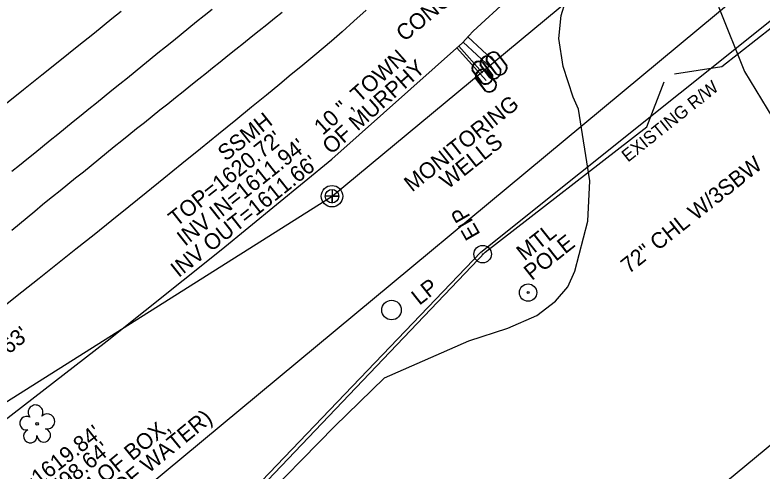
# Model space of a CAD drawing. Extents: x 472260 to 482161, y 489063 to 507124.
# Drawn here: x 473807 to 473994.7, y 506236.5 to 506351.1 of the extents above; entities that cross this region are included whole.
import ezdxf

# ---------------------------------------------------------------- set-up
doc = ezdxf.new("R2010")
doc.units = 0
for name, color, linetype in [('Exist Drainage Structure Manhole CELL', 7, 'Continuous'), ('Exist Other Culture AG Tank Leader', 7, 'Continuous'), ('Exist Other Culture Gas Pump or Vent Leader', 7, 'Continuous'), ('Exist Other Culture Gas Pump or Vent Text', 7, 'Continuous'), ('Exist Roads EOP Other Cogo Number', 7, 'Continuous'), ('Exist Structure Minor Drop Inlet Cogo Comment', 7, 'Continuous'), ('Exist Structure Minor Drop Inlet Cogo Elevation', 7, 'Continuous'), ('Exist Structure Minor Pipes CMP 15 Inch Cogo Point CELL', 7, 'Continuous'), ('Exist Structure Minor Pipes CMP 36 Inch Leader', 7, 'Continuous'), ('Exist Structure Minor Pipes CMP 66 Inch Cogo Point CELL', 7, 'Continuous'), ('Exist Structure Minor Pipes HDPE 18 Inch', 7, 'Continuous'), ('Exist Utilities Water Meter CELL', 7, 'Continuous'), ('Prop Drainage Structure Drop Inlet Grate 2 Narrow Slots and Sag Grates 840 24 CELL', 7, 'Continuous'), ('Prop Drainage Structure Drop Inlet Grate 2 Wide Slots and Flat Grates 840 20 Label', 7, 'Continuous'), ('Prop Drainage Structure Junction Box with Manhole Convert From Drop Inlet CELL', 7, 'Continuous'), ('Prop Drainage Structure Outlet Berm Ditch 850 10 Label', 7, 'Continuous'), ('Prop Drainage Structure Pipe Collar Label', 7, 'Continuous'), ('Prop Drainage Structure Pipe RCP 30in Class III', 7, 'Continuous'), ('Prop Drainage Structure Pipe RCP 54in Class III', 7, 'Continuous'), ('Prop Drainage Structure Pipe RCP 66in Class III Label', 7, 'Continuous'), ('Prop Drainage Structure Pipe RCP 72in Class III', 7, 'Continuous'), ('Prop Drainage Structure Pipe Side Drain 18in Label', 7, 'Continuous'), ('Prop Drainage Structure Pipe Stub Out CELL', 7, 'Continuous'), ('Prop Drainage Structure Plot Symbol 20 Scale CELL', 7, 'Continuous'), ('Prop Earthen Structure Ditch Flow Line', 7, 'Continuous'), ('Prop Roadway Culvert', 7, 'Continuous'), ('Prop SS Fill Line', 7, 'Continuous'), ('Scratch_Level_2', 7, 'Continuous')]:
    doc.layers.add(name, color=color, linetype=linetype)

msp = doc.modelspace()

# ---------------------------------------------------------------- linework, layer by layer
at = {"layer": 'Exist Drainage Structure Manhole CELL'}
msp.add_lwpolyline([(473886.63, 506307.25), (473886.63, 506303.82), (473886.63, 506305.54), (473888.35, 506305.54), (473884.92, 506305.54)], dxfattribs=at)
for radius in [2.69, 1.71]:
    msp.add_circle((473886.63, 506305.54), radius, dxfattribs=at)
at = {"layer": 'Exist Other Culture AG Tank Leader'}
msp.add_line((473810.69, 506208.12), (474132.19, 506475.14), dxfattribs=at)
at = {"layer": 'Exist Structure Minor Drop Inlet Cogo Comment'}
for radius in [2.2, 0.0707]:
    msp.add_circle((473924.49, 506290.98), radius, dxfattribs=at)
at = {"layer": 'Exist Structure Minor Drop Inlet Cogo Elevation'}
for p, q in [((473924.02, 506291.5), (474150.6, 506472.65)), ((473819.35, 506182.21), (473924.02, 506291.5))]:
    msp.add_line(p, q, dxfattribs=at)
at = {"layer": 'Exist Structure Minor Pipes CMP 66 Inch Cogo Point CELL'}
for p, q in [((473928, 506338.88), (473920.74, 506345.55)), ((473926.47, 506337.9), (473919.55, 506344.26)), ((473925.33, 506334.59), (473917.98, 506342.83)), ((473924.42, 506336.57), (473918.46, 506343.26))]:
    msp.add_line(p, q, dxfattribs=at)
msp.add_lwpolyline([(473795.99, 506206.55), (473803.4, 506248.49), (473830.15, 506269.18), (473858.8, 506292.09), (473886.55, 506314.82), (473919.38, 506344.08), (473920.99, 506345.83), (473922.12, 506347.01), (473940.01, 506363.51), (473958.3, 506379.22), (473981.89, 506399.42), (473991.37, 506411.51), (474004.69, 506427)], dxfattribs=at)
at = {"layer": 'Exist Utilities Water Meter CELL'}
msp.add_lwpolyline([(473634.24, 506114.5), (473771.81, 506233.07), (473886.63, 506305.54), (474189.77, 506556.81)], dxfattribs=at)
at = {"layer": 'Prop Drainage Structure Drop Inlet Grate 2 Narrow Slots and Sag Grates 840 24 CELL'}
for points in [[(473806.13, 506311.79), (473808.08, 506313.36), (473809.98, 506314.87), (473811.92, 506316.44), (473813.86, 506318.02), (473815.8, 506319.59), (473817.74, 506321.16), (473819.68, 506322.74), (473821.62, 506324.31), (473823.56, 506325.88), (473825.5, 506327.46), (473827.44, 506329.03), (473829.39, 506330.6), (473831.33, 506332.18), (473833.27, 506333.75), (473835.21, 506335.32), (473837.15, 506336.9), (473839.09, 506338.47), (473840.94, 506339.97), (473842.88, 506341.54), (473844.82, 506343.11), (473846.77, 506344.68), (473848.71, 506346.25), (473850.65, 506347.82), (473852.59, 506349.4), (473854.54, 506350.97), (473856.48, 506352.54)], [(473806.2, 506297.03), (473808.12, 506298.63), (473810.04, 506300.22), (473811.97, 506301.81), (473813.89, 506303.41), (473814.42, 506303.85), (473816.37, 506305.42), (473818.31, 506306.99), (473820.25, 506308.56), (473822.19, 506310.13), (473824.14, 506311.7), (473826.08, 506313.28), (473828.02, 506314.85), (473829.96, 506316.42), (473831.91, 506317.99), (473833.85, 506319.56), (473835.57, 506320.95), (473837.52, 506322.52), (473839.47, 506324.08), (473841.42, 506325.64), (473843.37, 506327.2), (473845.33, 506328.76), (473847.28, 506330.32), (473849.23, 506331.88), (473851.18, 506333.44), (473853.13, 506335), (473855.08, 506336.56), (473856.59, 506337.77), (473858.54, 506339.33), (473860.49, 506340.89), (473862.44, 506342.45), (473864.39, 506344.01), (473866.34, 506345.58), (473868.29, 506347.14), (473870.24, 506348.7), (473872.19, 506350.26), (473874.14, 506351.82)]]:
    msp.add_lwpolyline(points, dxfattribs=at)
at = {"layer": 'Prop Drainage Structure Drop Inlet Grate 2 Wide Slots and Flat Grates 840 20 Label'}
msp.add_line((473812.51, 506248.34), (473812.51, 506248.34), dxfattribs=at)
msp.add_circle((473812.51, 506248.34), 0.326, dxfattribs=at)
for centre, radius, start, end in [((473812.13, 506251.21), 1.86, 330.1651, 219.7134), ((473809.91, 506248.49), 1.73, 62.6636, 279.3457), ((473815.06, 506248.93), 1.9, 257.1011, 134.1999), ((473810.81, 506245.22), 1.69, 111.5671, 6.231), ((473814.19, 506245.44), 1.7, 181.2822, 74.56)]:
    msp.add_arc(centre, radius, start, end, dxfattribs=at)
at = {"layer": 'Prop Drainage Structure Pipe Collar Label'}
msp.add_circle((473901.59, 506276.92), 2.46, dxfattribs=at)
at = {"layer": 'Prop Drainage Structure Pipe RCP 72in Class III'}
for points in [[(473984.63, 506338.09), (473997.4, 506348.22), (474020.11, 506314.54)], [(473913.78, 506041.26), (473868.72, 506107.56), (473819.7, 506181.61), (473863.62, 506226.96), (473925.15, 506291.5), (473965.74, 506322.98)]]:
    msp.add_lwpolyline(points, dxfattribs=at)
at = {"layer": 'Prop Drainage Structure Pipe Side Drain 18in Label'}
for p, q in [((473972.67, 506336.27), (473984.63, 506338.09)), ((473965.74, 506322.98), (473970.14, 506334.24))]:
    msp.add_line(p, q, dxfattribs=at)
at = {"layer": 'Prop Drainage Structure Pipe Stub Out CELL'}
for points in [[(473804.44, 506328.61), (473809.06, 506332.33), (473813.69, 506336.04), (473818.21, 506339.65), (473822.62, 506343.18), (473826.92, 506346.63), (473831.34, 506350.18), (473833.67, 506352.06)], [(473895.24, 506352.31), (473892.14, 506349.51), (473889.16, 506346.85), (473886.52, 506344.53), (473882.32, 506340.96), (473878.79, 506338.05), (473876.39, 506336.08), (473873.52, 506333.72), (473870.16, 506330.96), (473866.43, 506327.89), (473862.42, 506324.61), (473858.12, 506321.12), (473853.55, 506317.42), (473848.9, 506313.65), (473844.35, 506309.98), (473839.92, 506306.39), (473835.6, 506302.9), (473831.28, 506299.41), (473826.84, 506295.85), (473822.29, 506292.22), (473817.62, 506288.51), (473813.02, 506284.86), (473808.68, 506281.41), (473804.6, 506278.16)]]:
    msp.add_lwpolyline(points, dxfattribs=at)
at = {"layer": 'Prop Drainage Structure Plot Symbol 20 Scale CELL'}
for radius in [2.18, 0.24]:
    msp.add_circle((473935.91, 506281.31), radius, dxfattribs=at)
at = {"layer": 'Prop Earthen Structure Ditch Flow Line'}
for points in [[(474030.61, 506322.92), (474022.62, 506341.52), (474019.66, 506347.65), (474016.91, 506351.52), (474012.63, 506355.53), (474008.55, 506358.08), (474004.03, 506360.15), (473998.63, 506361.23), (473993.86, 506362.34), (473991.94, 506362.39), (473989.64, 506361.76), (473985.68, 506359.41), (473984.11, 506356.39), (473983.83, 506352.93), (473990.32, 506336.85), (474000.27, 506320.43), (474007.59, 506308.49), (474009.15, 506305.8)], [(473866.93, 506226.92), (473887.22, 506247.64), (473899.86, 506259.92), (473921.01, 506269.22), (473930.84, 506272.39), (473938.09, 506275.54), (473942.77, 506279.15), (473945.9, 506282.78), (473947.64, 506286.7), (473950.91, 506299.23), (473951.38, 506309.38), (473948.56, 506327.39), (473947.25, 506330.46), (473944.75, 506338.17), (473943.59, 506345.17), (473944.2, 506350.92), (473946.36, 506358.04)]]:
    msp.add_lwpolyline(points, dxfattribs=at)
at = {"layer": 'Prop Roadway Culvert'}
for p, q in [((473926.47, 506337.9), (473926.47, 506337.9)), ((473928, 506338.88), (473928, 506338.88)), ((473924.42, 506336.57), (473924.42, 506336.57)), ((473925.33, 506334.59), (473925.33, 506334.59))]:
    msp.add_line(p, q, dxfattribs=at)
for points in [[(473926.52, 506340.47), (473928.93, 506337.18)], [(473926.63, 506340.55), (473929.04, 506337.27)], [(473928.04, 506341.45), (473930.47, 506338.18)], [(473928.15, 506341.53), (473930.58, 506338.26)], [(473926.31, 506335.25), (473923.87, 506338.55)], [(473926.42, 506335.33), (473923.98, 506338.63)], [(473924.42, 506339.14), (473926.89, 506335.9)], [(473924.53, 506339.23), (473927, 506335.99)], [(473927.85, 506336.23), (473925.4, 506339.52)], [(473927.96, 506336.31), (473925.51, 506339.6)], [(473924.3, 506333.92), (473921.81, 506337.18)], [(473924.41, 506334.01), (473921.92, 506337.26)], [(473925.35, 506337.16), (473927.81, 506333.9)], [(473925.46, 506337.24), (473927.92, 506333.99)], [(473925.2, 506331.94), (473922.73, 506335.21)], [(473925.31, 506332.02), (473922.84, 506335.3)]]:
    msp.add_lwpolyline(points, dxfattribs=at)
for centre, radius, start, end in [((473927.21, 506339.93), 1.86, 59.8187, 192.62), ((473927.22, 506339.92), 1.73, 61.9416, 190.423), ((473925.69, 506338.95), 1.86, 59.5398, 192.3411), ((473925.69, 506338.94), 1.73, 61.6627, 190.1441), ((473923.62, 506337.61), 1.86, 60.5851, 193.3865), ((473923.62, 506337.6), 1.73, 62.708, 191.1894), ((473928.77, 506337.85), 1.86, 240.2889, 12.949), ((473928.78, 506337.84), 1.73, 241.7678, 11.5134), ((473924.54, 506335.63), 1.86, 60.1901, 192.9915), ((473924.55, 506335.62), 1.73, 62.313, 190.7944), ((473925.2, 506335.55), 1.86, 241.0554, 13.7155), ((473927.23, 506336.86), 1.86, 240.01, 12.6701), ((473927.24, 506336.85), 1.73, 241.4889, 11.2346), ((473925.21, 506335.54), 1.73, 242.5343, 12.2799), ((473926.11, 506333.56), 1.86, 240.6604, 13.3205), ((473926.12, 506333.55), 1.73, 242.1393, 11.8849)]:
    msp.add_arc(centre, radius, start, end, dxfattribs=at)
at = {"layer": 'Prop SS Fill Line'}
msp.add_lwpolyline([(473947.11, 506201.94), (474009.77, 506253.75), (474043.2, 506213.62), (474039.58, 506210.63), (474058.07, 506187.76), (474003.44, 506142.74), (473983.95, 506166.58), (473978.99, 506161.75)], close=True, dxfattribs=at)

# ---------------------------------------------------------------- texts
at = {"layer": 'Exist Other Culture Gas Pump or Vent Leader'}
msp.add_text("TOP=1620.72'", height=4, rotation=38.4749, dxfattribs=at).set_placement((473847.54, 506297.72))
at = {"layer": 'Exist Other Culture Gas Pump or Vent Text'}
for s, p in [('SSMH', (473859.92, 506314.16)), ("INV IN=1611.94'", (473849.67, 506292.81)), ("INV OUT=1611.66'", (473848.08, 506284.93)), ("INV OUT=1617.63'", (473775.45, 506241.9))]:
    msp.add_text(s, height=4, rotation=38.4749, dxfattribs=at).set_placement(p)
at = {"layer": 'Exist Roads EOP Other Cogo Number'}
msp.add_text('EIP', height=4, rotation=119.7387, dxfattribs=at).set_placement((473924.01, 506295.97))
at = {"layer": 'Exist Structure Minor Pipes CMP 15 Inch Cogo Point CELL'}
msp.add_text('EXISTING R/W', height=3.2, rotation=38.5627, dxfattribs=at).set_placement((473961, 506313.95))
at = {"layer": 'Exist Structure Minor Pipes CMP 36 Inch Leader'}
msp.add_text("TOP=1619.84'", height=4, rotation=38.1081, dxfattribs=at).set_placement((473801.94, 506223.93))
at = {"layer": 'Exist Structure Minor Pipes HDPE 18 Inch'}
for s, p in [('BOX FULL OF WATER)', (473812.46, 506212.85)), ('(BOTTOM OF BOX,', (473809.29, 506216.72)), ("INV=1598.64'", (473806.12, 506220.6))]:
    msp.add_text(s, height=4, rotation=39.2418, dxfattribs=at).set_placement(p)
at = {"layer": 'Prop Drainage Structure Junction Box with Manhole Convert From Drop Inlet CELL'}
msp.add_text('CONC FLUME', height=4, rotation=39.4929, dxfattribs=at).set_placement((473904.8, 506344.22))
at = {"layer": 'Prop Drainage Structure Outlet Berm Ditch 850 10 Label'}
msp.add_text('72" CHL W/3SBW', height=4, rotation=38.4488, dxfattribs=at).set_placement((473961.22, 506285.89))
at = {"layer": 'Prop Drainage Structure Pipe RCP 30in Class III'}
for s, p in [('MTL', (473934.99, 506289.14)), ('POLE', (473936.84, 506284.21))]:
    msp.add_text(s, height=4, rotation=38.4983, dxfattribs=at).set_placement(p)
at = {"layer": 'Prop Drainage Structure Pipe RCP 54in Class III'}
for s, p in [('MONITORING', (473906.75, 506306.44)), ('WELLS', (473915.71, 506307.17))]:
    msp.add_text(s, height=4, rotation=38.4983, dxfattribs=at).set_placement(p)
at = {"layer": 'Prop Drainage Structure Pipe RCP 66in Class III Label'}
msp.add_text('LP', height=4, rotation=38.4983, dxfattribs=at).set_placement((473908.58, 506277.96))
at = {"layer": 'Scratch_Level_2'}
for s, p in [('10 ", TOWN', (473884.31, 506320.69)), ('OF MURPHY', (473886.4, 506315.84))]:
    msp.add_text(s, height=4, rotation=41.7123, dxfattribs=at).set_placement(p)

doc.saveas('drawing.dxf')
